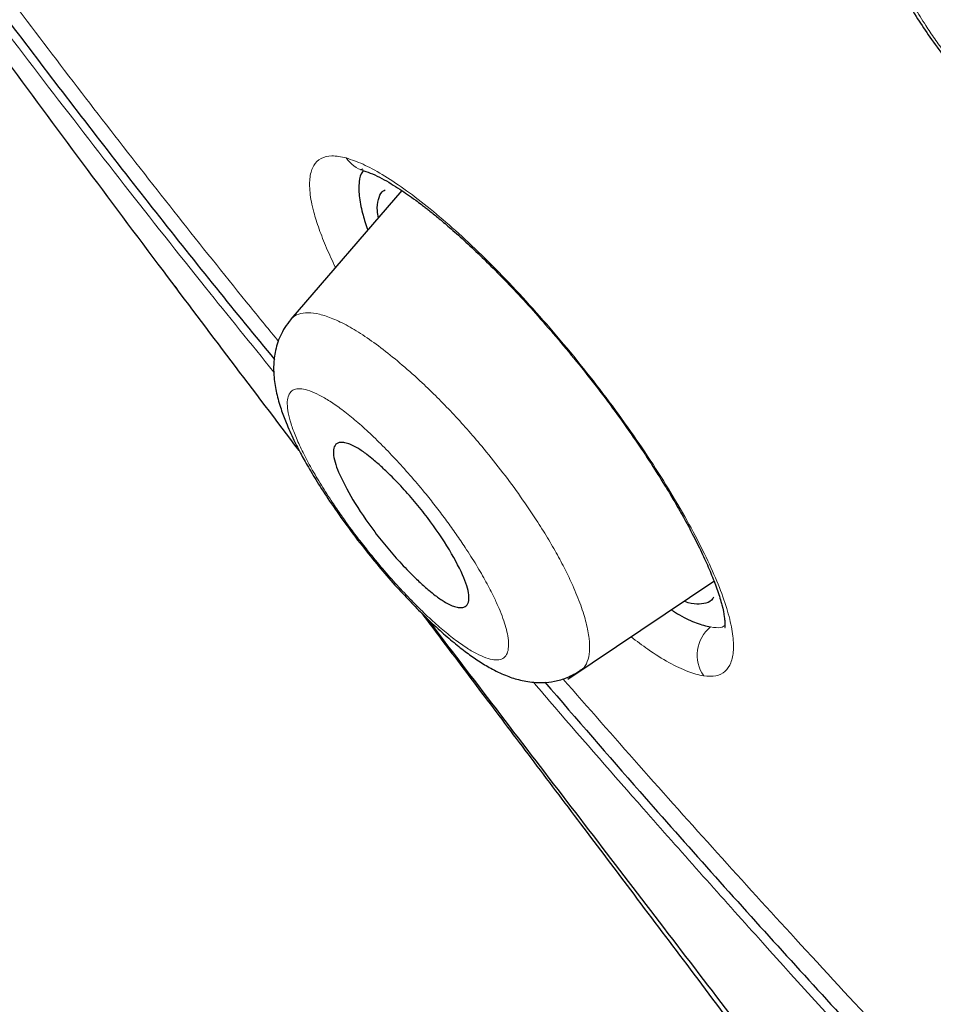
# Model space of a CAD drawing. Header units: millimetres. Extents: x 8 to 830, y 12 to 2106.
# Tile 37 of 624: x 682 to 690, y 681 to 690. Entities that reach past the tile are written whole.
import ezdxf

# ---------------------------------------------------------------- set-up
doc = ezdxf.new("R2010")
doc.units = ezdxf.units.MM

msp = doc.modelspace()

# ---------------------------------------------------------------- linework, layer by layer
at = {"color": 7, "linetype": 'Continuous', "lineweight": 30}
for p, q in [((685.5489, 688.1396), (684.597, 687.0355)), ((685.3783, 688.125), (685.3782, 688.1249)), ((685.3783, 688.125), (685.3782, 688.1249)), ((683.5992, 687.3201), (683.6177, 687.2965)), ((683.5992, 687.3201), (683.6177, 687.2965)), ((686.9742, 683.9458), (688.2283, 684.7883)), ((688.1876, 684.6117), (688.188, 684.612)), ((688.1876, 684.6117), (688.188, 684.612))]:
    msp.add_line(p, q, dxfattribs=at)
at = {"color": 8, "linetype": 'Continuous', "lineweight": 0}
for centre, radius, start, end in [((685.2937, 688.5639), 0.265, 213.18874, 254.17419), ((688.3966, 684.1526), 0.3121, 129.13449, 214.78835)]:
    msp.add_arc(centre, radius, start, end, dxfattribs=at)
at = {"color": 7, "linetype": 'Continuous', "lineweight": 30}
for points, knots in [([(745.6599, 659.7933), (745.7639, 660.4796), (745.971, 661.8455), (745.98, 664.1258), (745.8389, 666.4996), (745.5597, 668.9586), (745.1404, 671.7371), (744.5555, 674.8491), (743.7973, 678.2941), (742.8545, 682.2019), (741.7327, 686.5673), (740.5114, 691.3672), (739.2245, 696.2193), (737.7859, 701.1838), (736.3915, 705.4414), (735.1132, 708.9437), (734.0374, 711.6404), (732.8126, 714.4143), (731.3975, 717.272), (729.843, 720.0437), (728.1565, 722.6963), (726.3759, 725.1861), (724.413, 727.609), (722.3375, 729.9162), (720.2078, 732.0995), (717.6947, 734.5056), (714.7967, 737.0844), (711.5248, 739.7829), (708.262, 742.3067), (705.0162, 744.6729), (701.7963, 746.8712), (698.6147, 748.9005), (695.4793, 750.7802), (692.3814, 752.5692), (689.2949, 754.3458), (686.2169, 756.0513), (683.165, 757.6255), (680.16, 759.0283), (677.2436, 760.2041), (675.2694, 760.9461), (674.312, 761.2105), (674.2598, 761.2249)], [0, 0, 0, 0, 0.023935, 0.047635, 0.071169, 0.094574, 0.117899, 0.148366, 0.178728, 0.20898, 0.250046, 0.291057, 0.332254, 0.37365, 0.415251, 0.436181, 0.457263, 0.478525, 0.500011, 0.521763, 0.540096, 0.558639, 0.577194, 0.595519, 0.613623, 0.631556, 0.658212, 0.684675, 0.711018, 0.737314, 0.763595, 0.789782, 0.815797, 0.841579, 0.86736, 0.893376, 0.919565, 0.94584, 0.972143, 0.998483, 1, 1, 1, 1]), ([(743.4505, 659.754), (743.5357, 660.3025), (743.7061, 661.3988), (743.7551, 663.2059), (743.6928, 665.0939), (743.5248, 667.0574), (743.2744, 669.0761), (742.8949, 671.5343), (742.3432, 674.4575), (741.591, 677.8597), (740.7139, 681.4723), (739.7295, 685.2806), (738.6958, 689.2597), (737.6334, 693.2598), (736.4927, 697.3125), (735.2271, 701.4414), (734.0303, 704.9604), (732.9641, 707.8318), (732.0936, 710.0191), (731.1363, 712.2439), (730.0742, 714.5079), (728.887, 716.8098), (727.6669, 718.9479), (726.4386, 720.9009), (725.2404, 722.6558), (723.9447, 724.3899), (722.4083, 726.2725), (720.6224, 728.271), (718.6032, 730.3572), (716.4017, 732.4826), (714.0289, 734.6313), (711.4941, 736.787), (708.9496, 738.8327), (706.4054, 740.7781), (703.6571, 742.7811), (700.7139, 744.8005), (697.5888, 746.8031), (694.4926, 748.6659), (691.4193, 750.443), (688.3562, 752.2036), (685.3141, 753.8825), (682.3117, 755.4237), (679.5638, 756.6922), (677.0726, 757.7153), (674.8289, 758.5333), (672.6504, 759.2116), (670.5503, 759.73), (668.6621, 760.0436), (666.9935, 760.153), (665.5467, 760.0678), (664.3606, 759.784), (663.4293, 759.3266), (662.7255, 758.7452), (662.156, 758.0114), (661.6637, 757.0508), (661.2864, 755.8354), (661.0496, 754.3558), (660.9586, 752.7571), (660.9862, 751.069), (661.1103, 749.3128), (661.3774, 746.9025), (661.8622, 743.7947), (662.6262, 739.9553), (663.5225, 736.0437), (664.5032, 732.0907), (665.5157, 728.1237), (666.4936, 724.364), (667.4813, 720.7781), (668.4936, 717.36), (669.6145, 713.8829), (670.7122, 710.7771), (671.7489, 708.0658), (672.6854, 705.7676), (673.7095, 703.4325), (674.8232, 701.0606), (675.6664, 699.4482), (676.0884, 698.6413)], [0, 0, 0, 0, 0.011709, 0.0234, 0.035079, 0.046745, 0.058401, 0.070053, 0.08835, 0.106637, 0.124908, 0.145647, 0.166375, 0.187119, 0.207887, 0.228673, 0.249479, 0.259892, 0.270315, 0.28075, 0.291198, 0.301658, 0.31213, 0.319994, 0.327864, 0.335737, 0.343609, 0.354092, 0.364563, 0.37502, 0.38755, 0.400066, 0.41258, 0.425091, 0.437599, 0.45323, 0.468841, 0.484431, 0.499999, 0.515569, 0.531166, 0.546782, 0.562408, 0.574915, 0.587424, 0.599934, 0.612454, 0.624987, 0.635443, 0.645912, 0.656393, 0.664263, 0.672136, 0.680006, 0.687871, 0.698343, 0.708803, 0.71925, 0.729685, 0.740108, 0.750521, 0.771326, 0.792113, 0.81288, 0.833624, 0.854353, 0.875091, 0.892532, 0.909986, 0.927451, 0.944927, 0.955919, 0.966921, 0.977933, 0.988958, 1, 1, 1, 1]), ([(743.4505, 659.754), (743.5357, 660.3025), (743.7061, 661.3988), (743.7551, 663.2059), (743.6928, 665.0939), (743.5248, 667.0574), (743.2744, 669.0761), (742.8949, 671.5343), (742.3432, 674.4575), (741.591, 677.8597), (740.7139, 681.4723), (739.7295, 685.2806), (738.6958, 689.2597), (737.6334, 693.2598), (736.4927, 697.3125), (735.2271, 701.4414), (734.0303, 704.9604), (732.9641, 707.8318), (732.0936, 710.0191), (731.1363, 712.2439), (730.0742, 714.5079), (728.887, 716.8098), (727.6669, 718.9479), (726.4386, 720.9009), (725.2404, 722.6558), (723.9447, 724.3899), (722.4083, 726.2725), (720.6224, 728.271), (718.6032, 730.3572), (716.4017, 732.4826), (714.0289, 734.6313), (711.4941, 736.787), (708.9496, 738.8327), (706.4054, 740.7781), (703.6571, 742.7811), (700.7139, 744.8005), (697.5888, 746.8031), (694.4926, 748.6659), (691.4193, 750.443), (688.3562, 752.2036), (685.3141, 753.8825), (682.3117, 755.4237), (679.5638, 756.6922), (677.0726, 757.7153), (674.8289, 758.5333), (672.6504, 759.2116), (670.5503, 759.73), (668.6621, 760.0436), (666.9935, 760.153), (665.5467, 760.0678), (664.3606, 759.784), (663.4293, 759.3266), (662.7255, 758.7452), (662.156, 758.0114), (661.6637, 757.0508), (661.2864, 755.8354), (661.0496, 754.3558), (660.9586, 752.7571), (660.9862, 751.069), (661.1103, 749.3128), (661.3774, 746.9025), (661.8622, 743.7947), (662.6262, 739.9553), (663.5225, 736.0437), (664.5032, 732.0907), (665.5157, 728.1237), (666.4936, 724.364), (667.4813, 720.7781), (668.4936, 717.36), (669.6145, 713.8829), (670.7122, 710.7771), (671.7489, 708.0658), (672.6854, 705.7676), (673.7095, 703.4325), (674.8232, 701.0606), (675.6664, 699.4482), (676.0884, 698.6413)], [0, 0, 0, 0, 0.011709, 0.0234, 0.035079, 0.046745, 0.058401, 0.070053, 0.08835, 0.106637, 0.124908, 0.145647, 0.166375, 0.187119, 0.207887, 0.228673, 0.249479, 0.259892, 0.270315, 0.28075, 0.291198, 0.301658, 0.31213, 0.319994, 0.327864, 0.335737, 0.343609, 0.354092, 0.364563, 0.37502, 0.38755, 0.400066, 0.41258, 0.425091, 0.437599, 0.45323, 0.468841, 0.484431, 0.499999, 0.515569, 0.531166, 0.546782, 0.562408, 0.574915, 0.587424, 0.599934, 0.612454, 0.624987, 0.635443, 0.645912, 0.656393, 0.664263, 0.672136, 0.680006, 0.687871, 0.698343, 0.708803, 0.71925, 0.729685, 0.740108, 0.750521, 0.771326, 0.792113, 0.81288, 0.833624, 0.854353, 0.875091, 0.892532, 0.909986, 0.927451, 0.944927, 0.955919, 0.966921, 0.977933, 0.988958, 1, 1, 1, 1]), ([(684.6682, 685.908), (684.2784, 686.4216), (683.6549, 687.2432), (682.8075, 688.3762), (682.1204, 689.305), (681.4411, 690.2361), (680.7719, 691.1695), (680.1156, 692.105), (679.4745, 693.0421), (678.8536, 693.9802), (678.3796, 694.7163), (678.1207, 695.1383), (678.0533, 695.2482)], [0, 0, 0, 0, 0.166495, 0.266327, 0.366163, 0.466015, 0.565854, 0.66564, 0.765368, 0.865077, 0.964846, 1, 1, 1, 1]), ([(684.6682, 685.908), (684.2784, 686.4216), (683.6549, 687.2432), (682.8075, 688.3762), (682.1204, 689.305), (681.4411, 690.2361), (680.7719, 691.1695), (680.1156, 692.105), (679.4745, 693.0421), (678.8536, 693.9802), (678.3796, 694.7163), (678.1207, 695.1383), (678.0533, 695.2482)], [0, 0, 0, 0, 0.166495, 0.266327, 0.366163, 0.466015, 0.565854, 0.66564, 0.765368, 0.865077, 0.964846, 1, 1, 1, 1]), ([(678.6476, 694.6985), (678.7878, 694.4734), (679.209, 693.797), (679.9645, 692.6631), (680.9109, 691.3019), (681.8999, 689.9465), (682.9178, 688.6119), (683.7711, 687.5249), (684.2878, 686.8942), (684.4549, 686.6903)], [0, 0, 0, 0, 0.083343, 0.250428, 0.418747, 0.587276, 0.754357, 0.920564, 1, 1, 1, 1]), ([(689.7445, 691.1565), (689.7181, 691.122), (689.669, 691.0579), (689.6231, 690.954), (689.5974, 690.8642), (689.5851, 690.7907), (689.5799, 690.7323), (689.5783, 690.6734), (689.5805, 690.6104), (689.5885, 690.5273), (689.6054, 690.4323), (689.6321, 690.3288), (689.6657, 690.2244), (689.7138, 690.0998), (689.7819, 689.9505), (689.8725, 689.782), (689.9737, 689.6157), (690.084, 689.4513), (690.2085, 689.2814), (690.3488, 689.1065), (690.4959, 688.939), (690.6359, 688.7938), (690.7659, 688.6697), (690.8945, 688.5561), (691.0351, 688.4429), (691.1723, 688.345), (691.3061, 688.2616), (691.432, 688.1948), (691.5659, 688.1387), (691.6809, 688.106), (691.7686, 688.0908), (691.8229, 688.085), (691.8723, 688.0826), (691.9284, 688.0831), (691.9988, 688.0893), (692.0859, 688.1067), (692.1863, 688.1405), (692.2502, 688.1788), (692.2846, 688.1995)], [0, 0, 0, 0, 0.030504, 0.056663, 0.078348, 0.095596, 0.109538, 0.124079, 0.139591, 0.155215, 0.183273, 0.208451, 0.234316, 0.261366, 0.300546, 0.341569, 0.379083, 0.415148, 0.454762, 0.496476, 0.538254, 0.577188, 0.609297, 0.641502, 0.678688, 0.720546, 0.752861, 0.785711, 0.819717, 0.856704, 0.873147, 0.886939, 0.898013, 0.910057, 0.926266, 0.94671, 0.971352, 1, 1, 1, 1]), ([(685.222, 688.3102), (685.2185, 688.307), (685.1956, 688.2864), (685.1802, 688.216), (685.1774, 688.0996), (685.2059, 687.9602), (685.235, 687.8582), (685.2558, 687.8054), (685.2574, 687.8015)], [0, 0, 0, 0, 0.045935, 0.296789, 0.54735, 0.797531, 0.984889, 1, 1, 1, 1]), ([(685.2209, 688.3091), (685.2177, 688.3062), (685.1953, 688.2859), (685.1803, 688.216), (685.1774, 688.0996), (685.2059, 687.9602), (685.235, 687.8582), (685.2558, 687.8054), (685.2574, 687.8015)], [0, 0, 0, 0, 0.04094, 0.293108, 0.544981, 0.79647, 0.98481, 1, 1, 1, 1]), ([(685.2138, 688.3223), (685.2076, 688.3202), (685.1963, 688.3163), (685.1976, 688.3158), (685.1981, 688.3156)], [0, 0, 0, 0, 0.549669, 1, 1, 1, 1]), ([(685.2138, 688.3223), (685.2076, 688.3202), (685.1963, 688.3163), (685.1976, 688.3158), (685.1981, 688.3156)], [0, 0, 0, 0, 0.549669, 1, 1, 1, 1]), ([(685.2216, 688.3089), (685.2462, 688.3009), (685.2928, 688.2857), (685.3737, 688.2463), (685.4526, 688.2016), (685.5271, 688.1548), (685.5976, 688.107), (685.6604, 688.062), (685.7113, 688.024), (685.7494, 687.9948), (685.7955, 687.9587), (685.8639, 687.9034), (685.9639, 687.819), (686.0847, 687.7115), (686.2227, 687.5819), (686.3727, 687.4333), (686.532, 687.2675), (686.6993, 687.0848), (686.8729, 686.8859), (687.0508, 686.672), (687.2289, 686.4468), (687.3989, 686.2199), (687.5531, 686.0018), (687.6875, 685.8003), (687.8033, 685.6167), (687.9017, 685.4516), (687.9922, 685.2909), (688.0749, 685.1336), (688.1493, 684.9795), (688.212, 684.8354), (688.2632, 684.6996), (688.3, 684.5767), (688.3166, 684.4926), (688.3225, 684.4389), (688.3234, 684.4052), (688.322, 684.389), (688.3229, 684.389), (688.3233, 684.389)], [0, 0, 0, 0, 0.034515, 0.065407, 0.092644, 0.116189, 0.13601, 0.155506, 0.1691, 0.177147, 0.184779, 0.203623, 0.227254, 0.255646, 0.286748, 0.31945, 0.353683, 0.389442, 0.426706, 0.465446, 0.505635, 0.54611, 0.584153, 0.619677, 0.652679, 0.683156, 0.711094, 0.744574, 0.776714, 0.808478, 0.842135, 0.879595, 0.919141, 0.939479, 0.960469, 0.983623, 1, 1, 1, 1]), ([(685.2216, 688.3089), (685.2462, 688.3009), (685.2928, 688.2857), (685.3737, 688.2463), (685.4526, 688.2016), (685.5271, 688.1548), (685.5976, 688.107), (685.6604, 688.062), (685.7113, 688.024), (685.7494, 687.9948), (685.7955, 687.9587), (685.8639, 687.9034), (685.9639, 687.819), (686.0847, 687.7115), (686.2227, 687.5819), (686.3727, 687.4333), (686.532, 687.2675), (686.6993, 687.0848), (686.8729, 686.8859), (687.0508, 686.672), (687.2289, 686.4468), (687.3989, 686.2199), (687.5531, 686.0018), (687.6875, 685.8003), (687.8033, 685.6167), (687.9017, 685.4516), (687.9922, 685.2909), (688.0749, 685.1336), (688.1493, 684.9795), (688.212, 684.8354), (688.2632, 684.6996), (688.3, 684.5767), (688.3166, 684.4926), (688.3225, 684.4389), (688.3234, 684.4052), (688.322, 684.389), (688.3229, 684.389), (688.3233, 684.389)], [0, 0, 0, 0, 0.034515, 0.065407, 0.092644, 0.116189, 0.13601, 0.155506, 0.1691, 0.177147, 0.184779, 0.203623, 0.227254, 0.255646, 0.286748, 0.31945, 0.353683, 0.389442, 0.426706, 0.465446, 0.505635, 0.54611, 0.584153, 0.619677, 0.652679, 0.683156, 0.711094, 0.744574, 0.776714, 0.808478, 0.842135, 0.879595, 0.919141, 0.939479, 0.960469, 0.983623, 1, 1, 1, 1]), ([(685.3474, 687.9059), (685.3443, 687.9258), (685.3344, 687.9884), (685.3455, 688.0633), (685.3678, 688.1237), (685.3965, 688.1397), (685.4052, 688.1445)], [0, 0, 0, 0, 0.163235, 0.511461, 0.853553, 1, 1, 1, 1]), ([(685.3474, 687.9059), (685.3443, 687.9258), (685.3344, 687.9884), (685.3455, 688.0633), (685.3678, 688.1237), (685.3965, 688.1397), (685.4052, 688.1445)], [0, 0, 0, 0, 0.163235, 0.511461, 0.853553, 1, 1, 1, 1]), ([(684.5959, 687.0324), (684.5781, 687.0099), (684.5434, 686.9659), (684.4935, 686.8717), (684.4578, 686.7577), (684.4462, 686.6333), (684.4516, 686.5182), (684.4718, 686.3997), (684.5083, 686.2718), (684.549, 686.1625), (684.5869, 686.0738), (684.6244, 685.9933), (684.6732, 685.8967), (684.7386, 685.778), (684.824, 685.6355), (684.9317, 685.4693), (685.0606, 685.2849), (685.2029, 685.0959), (685.3478, 684.9168), (685.4865, 684.7569), (685.616, 684.6172), (685.7458, 684.4856), (685.8725, 684.3662), (685.9939, 684.2613), (686.1026, 684.1759), (686.2091, 684.1011), (686.3182, 684.0353), (686.4305, 683.981), (686.5515, 683.9397), (686.6606, 683.9196), (686.7661, 683.9166), (686.864, 683.9276), (686.9744, 683.9581), (687.044, 683.9989), (687.0807, 684.0205)], [0, 0, 0, 0, 0.018872, 0.037032, 0.070722, 0.099159, 0.123415, 0.159437, 0.195884, 0.227304, 0.246862, 0.267229, 0.292162, 0.321704, 0.355776, 0.394321, 0.437355, 0.481954, 0.523806, 0.56297, 0.5993, 0.632826, 0.67321, 0.708841, 0.741493, 0.771891, 0.804176, 0.841252, 0.87224, 0.904575, 0.9234, 0.945681, 0.971336, 1, 1, 1, 1]), ([(685.006, 685.7238), (684.9947, 685.7531), (684.9708, 685.8149), (684.9577, 685.8894), (684.9657, 685.9482), (684.9959, 685.9761), (685.0379, 685.9803), (685.0911, 685.9693), (685.1605, 685.9371), (685.2388, 685.8833), (685.2982, 685.8353), (685.3433, 685.7967), (685.3816, 685.7622), (685.4462, 685.7015), (685.539, 685.6077), (685.6576, 685.4744), (685.8064, 685.2893), (685.9656, 685.0527), (686.0722, 684.8484), (686.1163, 684.7227), (686.1288, 684.6474), (686.1187, 684.5903), (686.0886, 684.5631), (686.0468, 684.559), (685.993, 684.5703), (685.9235, 684.6029), (685.846, 684.6564), (685.7882, 684.7037), (685.7442, 684.7416), (685.7056, 684.7766), (685.6404, 684.8382), (685.5468, 684.9334), (685.4276, 685.068), (685.2798, 685.2534), (685.1171, 685.493), (685.0427, 685.6476), (685.006, 685.7238)], [0, 0, 0, 0, 0.02645, 0.055945, 0.088717, 0.124751, 0.148285, 0.169501, 0.205233, 0.23181, 0.249598, 0.260654, 0.271585, 0.282448, 0.314894, 0.346734, 0.378231, 0.439651, 0.499837, 0.52723, 0.556943, 0.589525, 0.624593, 0.648679, 0.670277, 0.70628, 0.732648, 0.749343, 0.760462, 0.771521, 0.782576, 0.815301, 0.847483, 0.878926, 0.940297, 1, 1, 1, 1]), ([(688.2236, 684.6501), (688.2218, 684.646), (688.2092, 684.6184), (688.1629, 684.5956), (688.0829, 684.5873), (688.017, 684.5964), (687.9743, 684.615), (687.9719, 684.616)], [0, 0, 0, 0, 0.053321, 0.364501, 0.673079, 0.982192, 1, 1, 1, 1]), ([(688.2236, 684.6501), (688.2218, 684.646), (688.2092, 684.6184), (688.1629, 684.5956), (688.0829, 684.5873), (688.017, 684.5964), (687.9743, 684.615), (687.9719, 684.616)], [0, 0, 0, 0, 0.053321, 0.364501, 0.673079, 0.982192, 1, 1, 1, 1]), ([(687.8621, 684.5422), (687.8859, 684.527), (687.9651, 684.4763), (688.0812, 684.4229), (688.1601, 684.4041), (688.1997, 684.3947)], [0, 0, 0, 0, 0.176909, 0.5874, 1, 1, 1, 1]), ([(687.8621, 684.5422), (687.8859, 684.527), (687.9651, 684.4763), (688.0812, 684.4229), (688.1601, 684.4041), (688.1997, 684.3947)], [0, 0, 0, 0, 0.176909, 0.5874, 1, 1, 1, 1]), ([(685.7176, 684.5154), (685.7741, 684.4404), (685.9538, 684.2022), (686.2665, 683.7878), (686.6651, 683.2598), (687.0927, 682.6933), (687.5491, 682.0884), (688.0343, 681.4447), (688.5326, 680.7827), (689.0424, 680.104), (689.5621, 679.4109), (690.1057, 678.6846), (690.6732, 677.9254), (691.2646, 677.1333), (691.6669, 676.5942), (691.8721, 676.3192)], [0, 0, 0, 0, 0.027539, 0.08748, 0.152085, 0.221361, 0.295316, 0.373959, 0.457302, 0.537837, 0.622336, 0.710801, 0.803233, 0.899633, 1, 1, 1, 1]), ([(685.7176, 684.5154), (685.7741, 684.4404), (685.9538, 684.2022), (686.2665, 683.7878), (686.6651, 683.2598), (687.0927, 682.6933), (687.5491, 682.0884), (688.0343, 681.4447), (688.5326, 680.7827), (689.0424, 680.104), (689.5621, 679.4109), (690.1057, 678.6846), (690.6732, 677.9254), (691.2646, 677.1333), (691.6669, 676.5942), (691.8721, 676.3192)], [0, 0, 0, 0, 0.0275388, 0.0874796, 0.152085, 0.2213612, 0.295316, 0.373959, 0.4573016, 0.5378374, 0.6223364, 0.7108011, 0.8032332, 0.8996331, 1, 1, 1, 1]), ([(691.9461, 676.362), (691.5462, 676.8928), (690.7463, 677.9544), (689.5391, 679.5406), (688.3288, 681.1235), (687.1175, 682.704), (686.2627, 683.8179), (685.8141, 684.4059), (685.7674, 684.467)], [0, 0, 0, 0, 0.195539, 0.391076, 0.586556, 0.781958, 0.977344, 1, 1, 1, 1]), ([(691.9461, 676.362), (691.5462, 676.8928), (690.7463, 677.9544), (689.5391, 679.5406), (688.3288, 681.1235), (687.1175, 682.704), (686.2627, 683.8179), (685.8141, 684.4059), (685.7674, 684.467)], [0, 0, 0, 0, 0.195539, 0.391076, 0.586556, 0.781958, 0.977344, 1, 1, 1, 1]), ([(686.7777, 683.9204), (687.0489, 683.6064), (687.727, 682.8214), (688.8124, 681.6121), (690.0308, 680.2876), (691.2471, 679.0089), (692.5082, 677.7167), (693.3675, 676.8847), (693.82, 676.4466)], [0, 0, 0, 0, 0.115804, 0.289562, 0.46252, 0.6352, 0.807917, 1, 1, 1, 1])]:
    msp.add_open_spline(points, degree=3, knots=knots, dxfattribs=at)
at = {"color": 8, "linetype": 'Continuous', "lineweight": 0}
for points, knots in [([(684.4505, 686.5823), (684.2545, 686.8237), (683.8233, 687.3547), (683.1633, 688.1896), (682.4714, 689.0834), (681.7893, 689.987), (681.1208, 690.8964), (680.4696, 691.8082), (679.7982, 692.7797), (679.1235, 693.7915), (678.6763, 694.4986), (678.4588, 694.8424)], [0, 0, 0, 0, 0.090662, 0.199421, 0.308698, 0.418256, 0.527858, 0.637267, 0.746261, 0.876613, 1, 1, 1, 1]), ([(678.8953, 694.5706), (678.9822, 694.4311), (679.2523, 693.9979), (679.7275, 693.2689), (680.2921, 692.4267), (680.8479, 691.6257), (681.3897, 690.8665), (681.9446, 690.1091), (682.5102, 689.3557), (683.0841, 688.6082), (683.6642, 687.8695), (684.1335, 687.2813), (684.4105, 686.9431), (684.4912, 686.8446)], [0, 0, 0, 0, 0.05354, 0.166288, 0.279159, 0.37622, 0.473589, 0.571135, 0.668719, 0.766195, 0.863415, 0.960227, 1, 1, 1, 1]), ([(678.8953, 694.5706), (678.9822, 694.4311), (679.2523, 693.9979), (679.7275, 693.2689), (680.2921, 692.4267), (680.8479, 691.6257), (681.3897, 690.8665), (681.9446, 690.1091), (682.5102, 689.3557), (683.0841, 688.6082), (683.6642, 687.8695), (684.1335, 687.2813), (684.4105, 686.9431), (684.4912, 686.8446)], [0, 0, 0, 0, 0.05354, 0.166288, 0.279159, 0.37622, 0.473589, 0.571135, 0.668719, 0.766195, 0.863415, 0.960227, 1, 1, 1, 1]), ([(689.7457, 691.1547), (689.7501, 691.1607), (689.772, 691.1903), (689.83, 691.2225), (689.9225, 691.2452), (690.0343, 691.2411), (690.1621, 691.2118), (690.3049, 691.1564), (690.4617, 691.0744), (690.629, 690.9686), (690.8036, 690.8415), (690.9674, 690.7076), (691.1168, 690.5738), (691.2502, 690.445), (691.3813, 690.3086), (691.5234, 690.1501), (691.6737, 689.9687), (691.8272, 689.766), (691.956, 689.5787), (692.0615, 689.4101), (692.1462, 689.2612), (692.2202, 689.1163), (692.2592, 689.025), (692.2787, 688.9794)], [0, 0, 0, 0, 0.013853, 0.06858, 0.1233, 0.177916, 0.232324, 0.286528, 0.341029, 0.395872, 0.450892, 0.505883, 0.547006, 0.587959, 0.628846, 0.669855, 0.72471, 0.77973, 0.834817, 0.876143, 0.917456, 0.958743, 1, 1, 1, 1]), ([(691.622, 688.872), (691.6013, 688.9172), (691.5601, 689.0075), (691.4791, 689.1533), (691.3937, 689.2908), (691.3078, 689.4176), (691.2252, 689.531), (691.1375, 689.6433), (691.0357, 689.7655), (690.9187, 689.8959), (690.7879, 690.03), (690.6553, 690.1547), (690.5244, 690.2669), (690.3971, 690.3644), (690.2762, 690.4447), (690.1626, 690.5077), (690.0582, 690.553), (689.9642, 690.58), (689.8828, 690.588), (689.8159, 690.5759), (689.7652, 690.5433), (689.7305, 690.4921), (689.7123, 690.4225), (689.711, 690.3358), (689.7261, 690.2342), (689.7587, 690.1184), (689.8079, 689.9906), (689.873, 689.8525), (689.9525, 689.707), (690.0375, 689.5687), (690.1228, 689.4418), (690.2052, 689.3277), (690.2921, 689.2152), (690.3934, 689.0926), (690.5094, 688.9622), (690.6398, 688.8276), (690.7716, 688.7031), (690.9025, 688.5905), (691.0298, 688.4931), (691.1512, 688.4124), (691.2655, 688.349), (691.3704, 688.304), (691.4651, 688.2774), (691.5471, 688.2699), (691.6146, 688.2826), (691.6658, 688.3156), (691.7006, 688.368), (691.7193, 688.438), (691.721, 688.5177), (691.7105, 688.601), (691.691, 688.6844), (691.6625, 688.7742), (691.6355, 688.8394), (691.622, 688.872)], [0, 0, 0, 0, 0.020831, 0.041604, 0.062676, 0.078414, 0.093966, 0.109489, 0.125145, 0.145835, 0.166787, 0.187606, 0.208649, 0.229324, 0.250001, 0.270766, 0.291695, 0.312487, 0.333556, 0.354259, 0.374963, 0.395797, 0.416514, 0.437463, 0.458429, 0.479128, 0.499938, 0.52073, 0.541704, 0.562562, 0.57839, 0.593975, 0.609474, 0.625049, 0.645826, 0.666536, 0.687533, 0.708434, 0.729116, 0.749952, 0.770632, 0.791583, 0.812397, 0.833463, 0.854138, 0.874795, 0.895565, 0.916493, 0.937284, 0.953209, 0.968863, 0.984406, 1, 1, 1, 1]), ([(684.9792, 687.4788), (684.9528, 687.5352), (684.8982, 687.6519), (684.8362, 687.8113), (684.7848, 687.9746), (684.7556, 688.1276), (684.7559, 688.261), (684.7878, 688.3591), (684.8512, 688.4196), (684.9429, 688.4448), (685.0289, 688.4275), (685.072, 688.4188)], [0, 0, 0, 0, 0.085322, 0.17662, 0.267904, 0.389674, 0.511615, 0.633703, 0.755828, 0.877909, 1, 1, 1, 1]), ([(684.9792, 687.4788), (684.9528, 687.5352), (684.8982, 687.6519), (684.8362, 687.8113), (684.7848, 687.9746), (684.7556, 688.1276), (684.7559, 688.261), (684.7878, 688.3591), (684.8512, 688.4196), (684.9429, 688.4448), (685.0289, 688.4275), (685.072, 688.4188)], [0, 0, 0, 0, 0.085322, 0.17662, 0.267904, 0.389674, 0.511615, 0.633703, 0.755828, 0.877909, 1, 1, 1, 1]), ([(685.072, 688.4188), (685.1183, 688.4032), (685.2108, 688.372), (685.3784, 688.2811), (685.5633, 688.1601), (685.765, 688.0073), (685.9804, 687.8252), (686.2065, 687.6155), (686.4397, 687.381), (686.6756, 687.1269), (686.9099, 686.8576), (687.1389, 686.5777), (687.3586, 686.2915), (687.565, 686.0036), (687.7539, 685.7189), (687.9232, 685.4421), (688.0706, 685.1776), (688.1936, 684.9298), (688.29, 684.703), (688.3569, 684.5021), (688.393, 684.331), (688.3998, 684.1905), (688.378, 684.0823), (688.3274, 684.0087), (688.251, 683.9679), (688.1772, 683.9723), (688.1403, 683.9746)], [0, 0, 0, 0, 0.041798, 0.083527, 0.125202, 0.166829, 0.208439, 0.250108, 0.291843, 0.333568, 0.375263, 0.41689, 0.458432, 0.49993, 0.541471, 0.583088, 0.624762, 0.666447, 0.708111, 0.749765, 0.791435, 0.833123, 0.874836, 0.916556, 0.95827, 1, 1, 1, 1]), ([(685.072, 688.4188), (685.1183, 688.4032), (685.2108, 688.372), (685.3784, 688.2811), (685.5633, 688.1601), (685.765, 688.0073), (685.9804, 687.8252), (686.2065, 687.6155), (686.4397, 687.381), (686.6756, 687.1269), (686.9099, 686.8576), (687.1389, 686.5777), (687.3586, 686.2915), (687.565, 686.0036), (687.7539, 685.7189), (687.9232, 685.4421), (688.0706, 685.1776), (688.1936, 684.9298), (688.29, 684.703), (688.3569, 684.5021), (688.393, 684.331), (688.3998, 684.1905), (688.378, 684.0823), (688.3274, 684.0087), (688.251, 683.9679), (688.1772, 683.9723), (688.1403, 683.9746)], [0, 0, 0, 0, 0.041798, 0.083527, 0.125202, 0.166829, 0.208439, 0.250108, 0.291843, 0.333568, 0.375263, 0.41689, 0.458432, 0.49993, 0.541471, 0.583088, 0.624762, 0.666447, 0.708111, 0.749765, 0.791435, 0.833123, 0.874836, 0.916556, 0.95827, 1, 1, 1, 1]), ([(684.5972, 687.0306), (684.5991, 687.0339), (684.6135, 687.0587), (684.6617, 687.0807), (684.7408, 687.095), (684.8401, 687.0816), (684.9553, 687.0438), (685.0856, 686.9808), (685.2305, 686.8916), (685.3871, 686.7787), (685.5524, 686.6447), (685.7088, 686.5047), (685.8527, 686.3657), (685.982, 686.2327), (686.11, 686.0925), (686.2495, 685.9299), (686.3982, 685.7446), (686.5514, 685.5385), (686.6813, 685.3491), (686.7888, 685.1793), (686.8761, 685.0302), (686.9536, 684.8859), (686.9952, 684.7958), (687.0161, 684.7508)], [0, 0, 0, 0, 0.008136, 0.062897, 0.11768, 0.172415, 0.227017, 0.281441, 0.336075, 0.391092, 0.446353, 0.501666, 0.543086, 0.584379, 0.625571, 0.666876, 0.722169, 0.77768, 0.8333, 0.875032, 0.916738, 0.958404, 1, 1, 1, 1]), ([(686.3407, 684.6481), (686.3185, 684.6922), (686.2741, 684.7804), (686.19, 684.9251), (686.1028, 685.063), (686.0162, 685.191), (685.9339, 685.3062), (685.8474, 685.4209), (685.7477, 685.5464), (685.6342, 685.6812), (685.5088, 685.8208), (685.3832, 685.9517), (685.2606, 686.0705), (685.1428, 686.1752), (685.0325, 686.2631), (684.9306, 686.3343), (684.8381, 686.3881), (684.7567, 686.4238), (684.6876, 686.441), (684.633, 686.4382), (684.5941, 686.4152), (684.5706, 686.3733), (684.5629, 686.3127), (684.5713, 686.2345), (684.5952, 686.1403), (684.6355, 686.0309), (684.6912, 685.9084), (684.7616, 685.774), (684.8453, 685.6305), (684.933, 685.4927), (685.0195, 685.3651), (685.1022, 685.2496), (685.1884, 685.135), (685.2877, 685.0095), (685.4, 684.8749), (685.5247, 684.7348), (685.6491, 684.6038), (685.7711, 684.4842), (685.8879, 684.379), (685.9977, 684.2901), (686.0995, 684.2179), (686.1914, 684.1635), (686.2728, 684.1272), (686.3417, 684.1098), (686.3964, 684.1124), (686.4356, 684.1356), (686.4596, 684.1778), (686.468, 684.2388), (686.4611, 684.3112), (686.4437, 684.3886), (686.4186, 684.4672), (686.3852, 684.5532), (686.3556, 684.6164), (686.3407, 684.6481)], [0, 0, 0, 0, 0.020776, 0.041546, 0.062685, 0.078407, 0.093941, 0.109461, 0.12514, 0.1458, 0.166787, 0.187577, 0.2086, 0.229287, 0.249993, 0.270727, 0.291459, 0.312484, 0.333482, 0.3542, 0.37496, 0.395793, 0.416518, 0.437457, 0.458495, 0.479192, 0.49992, 0.520742, 0.541728, 0.562569, 0.578411, 0.593998, 0.609489, 0.625046, 0.645774, 0.666476, 0.687508, 0.708393, 0.729059, 0.749896, 0.770574, 0.791549, 0.812329, 0.833447, 0.85413, 0.874759, 0.895615, 0.916338, 0.937275, 0.953211, 0.968869, 0.98441, 1, 1, 1, 1]), ([(687.0161, 684.7508), (687.0403, 684.6933), (687.0887, 684.5783), (687.1343, 684.4266), (687.1599, 684.2932), (687.1636, 684.1811), (687.1441, 684.0943), (687.1148, 684.0419), (687.0857, 684.0271), (687.0782, 684.0233)], [0, 0, 0, 0, 0.158767, 0.317403, 0.475645, 0.633113, 0.789506, 0.945921, 1, 1, 1, 1]), ([(688.1997, 684.3947), (688.2316, 684.3901), (688.2816, 684.3829), (688.3128, 684.4017), (688.3242, 684.4085)], [0, 0, 0, 0, 0.637809, 1, 1, 1, 1]), ([(688.1997, 684.3947), (688.2316, 684.3901), (688.2816, 684.3829), (688.3128, 684.4017), (688.3242, 684.4085)], [0, 0, 0, 0, 0.637809, 1, 1, 1, 1]), ([(688.1403, 683.9746), (688.0965, 683.9846), (688.0089, 684.0047), (687.8454, 684.0855), (687.6821, 684.185), (687.5655, 684.2736), (687.517, 684.3104)], [0, 0, 0, 0, 0.269979, 0.539447, 0.808494, 1, 1, 1, 1]), ([(688.1403, 683.9746), (688.0965, 683.9846), (688.0089, 684.0047), (687.8454, 684.0855), (687.6821, 684.185), (687.5655, 684.2736), (687.517, 684.3104)], [0, 0, 0, 0, 0.269979, 0.539447, 0.808494, 1, 1, 1, 1]), ([(686.9314, 683.9506), (687.1488, 683.7026), (687.5902, 683.1989), (688.2563, 682.4554), (688.9507, 681.6922), (689.6662, 680.9199), (690.403, 680.1396), (691.1393, 679.3748), (691.8758, 678.6254), (692.6241, 677.8767), (693.1282, 677.3885), (693.3861, 677.1388)], [0, 0, 0, 0, 0.101266, 0.205681, 0.309895, 0.424246, 0.538404, 0.652465, 0.766505, 0.880585, 1, 1, 1, 1]), ([(686.9314, 683.9506), (687.1488, 683.7026), (687.5902, 683.1989), (688.2563, 682.4554), (688.9507, 681.6922), (689.6662, 680.9199), (690.403, 680.1396), (691.1393, 679.3748), (691.8758, 678.6254), (692.6241, 677.8767), (693.1282, 677.3885), (693.3861, 677.1388)], [0, 0, 0, 0, 0.101266, 0.205681, 0.309895, 0.424246, 0.538404, 0.652465, 0.766505, 0.880585, 1, 1, 1, 1]), ([(710.3277, 663.8304), (709.7356, 664.1766), (708.5518, 664.8686), (706.81, 665.9497), (705.0904, 667.0713), (703.3929, 668.2435), (701.7137, 669.4733), (700.1704, 670.6753), (698.759, 671.8313), (697.4745, 672.9287), (696.1988, 674.0633), (694.9309, 675.2348), (693.6702, 676.443), (692.5142, 677.5898), (691.46, 678.6666), (690.5042, 679.6673), (689.5463, 680.6947), (688.5851, 681.7498), (687.6903, 682.7564), (687.0541, 683.4823), (686.7403, 683.849), (686.6789, 683.9208)], [0, 0, 0, 0, 0.070081, 0.140099, 0.210067, 0.280007, 0.349958, 0.419967, 0.474994, 0.529999, 0.584953, 0.639833, 0.694621, 0.749311, 0.79104, 0.832802, 0.874644, 0.916629, 0.958795, 0.991938, 1, 1, 1, 1])]:
    msp.add_open_spline(points, degree=3, knots=knots, dxfattribs=at)

doc.saveas('drawing.dxf')
